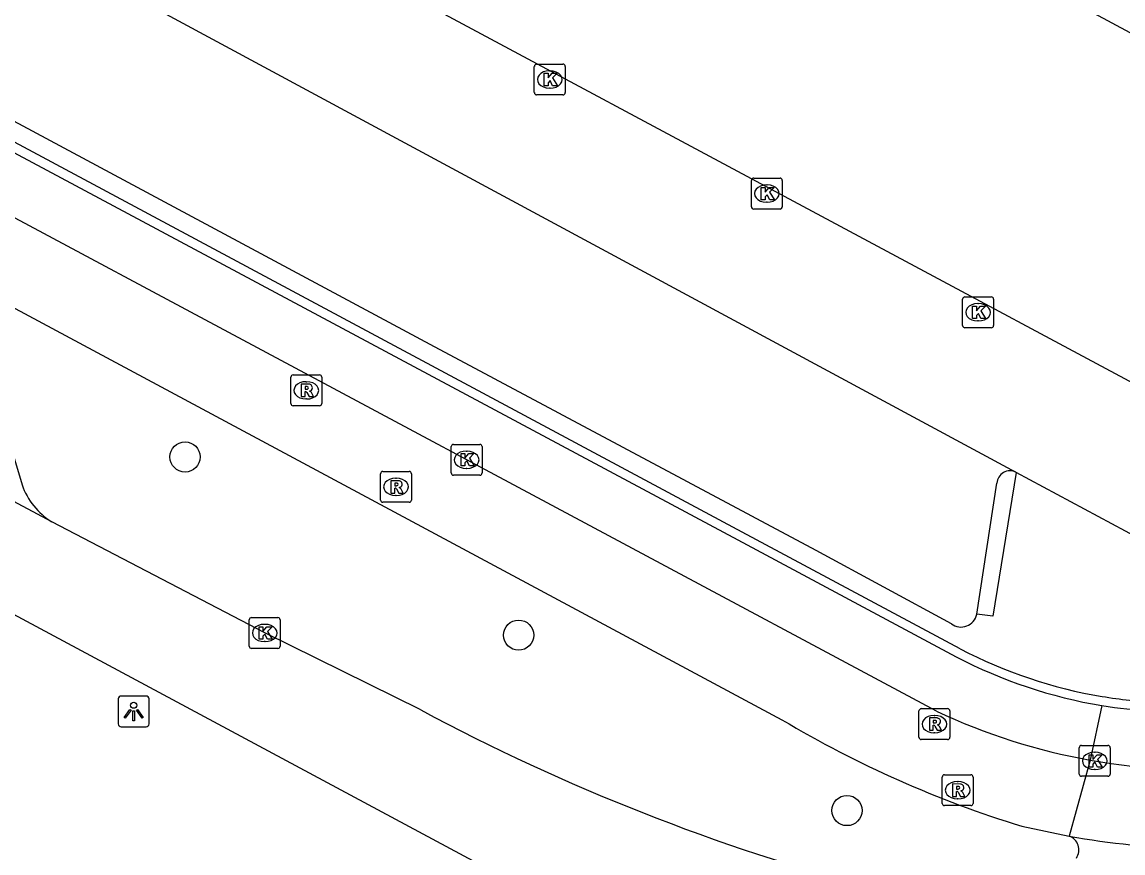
# Model space of a CAD drawing. Extents: x 159489 to 160304, y 383826 to 384530.
# Drawn here: x 160077.48 to 160113.12, y 383847.5 to 383874.4 of the extents above; entities that cross this region are included whole.
import ezdxf

# ---------------------------------------------------------------- set-up
doc = ezdxf.new("R2010")
doc.units = 0
for name, color, linetype in [('IMGEO_Boom', 7, 'Continuous'), ('IMGEO_Fietspad_gesloten', 7, 'Continuous'), ('IMGEO_Haag', 7, 'Continuous'), ('IMGEO_Kolk', 7, 'Continuous'), ('IMGEO_Lichtpunt', 7, 'Continuous'), ('IMGEO_Parkeervlak_open', 7, 'Continuous'), ('IMGEO_Rijbaan_lokaal_gesloten', 7, 'Continuous'), ('IMGEO_Rijbaan_lokaal_open', 7, 'Continuous'), ('IMGEO_Rioolput', 7, 'Continuous'), ('IMGEO_Voetpad_open', 7, 'Continuous')]:
    doc.layers.add(name, color=color, linetype=linetype)

msp = doc.modelspace()

# ---------------------------------------------------------------- linework, layer by layer
at = {"layer": 'IMGEO_Boom'}
for centre in [(160082.757, 383860.317), (160093.555, 383854.549), (160104.186, 383848.871)]:
    msp.add_circle(centre, 0.489, dxfattribs=at)
at = {"layer": 'IMGEO_Fietspad_gesloten'}
for points in [[(160107.086, 383852.085), (159924.27, 383949.901)], [(160065.727, 383871.387), (160076.361, 383865.601), (160102.081, 383851.81)], [(160112.064, 383850.502), (160111.384, 383848.043)], [(160109.851, 383848.365), (160111.384, 383848.043)]]:
    msp.add_lwpolyline(points, dxfattribs=at)
for centre, radius, start, end in [((160120.131, 383882.036), 35.205, 239.1556, 253.0221), ((160115.607, 383870.263), 20.076, 244.8843, 259.8344), ((160115.596, 383870.409), 20.218, 259.9391, 275.3751), ((160115.567, 383870.652), 22.992, 259.5173, 269.5385)]:
    msp.add_arc(centre, radius, start, end, dxfattribs=at)
at = {"layer": 'IMGEO_Haag'}
msp.add_lwpolyline([(160107.853, 383854.104), (160100.788, 383857.884), (160034.924, 383893.192)], dxfattribs=at)
for centre, radius, start, end in [((160114.974, 383867.727), 15.372, 242.404, 260.5467), ((160114.923, 383867.671), 15.308, 260.6994, 267.3602)]:
    msp.add_arc(centre, radius, start, end, dxfattribs=at)
at = {"layer": 'IMGEO_Kolk'}
for p, q in [((160094.064, 383872.11), (160094.064, 383872.962)), ((160094.139, 383873.036), (160094.991, 383873.036)), ((160094.552, 383872.816), (160094.577, 383872.816)), ((160095.065, 383872.962), (160095.065, 383872.11)), ((160094.575, 383872.256), (160094.55, 383872.256)), ((160094.991, 383872.036), (160094.139, 383872.036)), ((160101.091, 383868.417), (160101.091, 383869.269)), ((160101.166, 383869.343), (160102.018, 383869.343)), ((160102.092, 383869.269), (160102.092, 383868.417)), ((160101.579, 383869.123), (160101.604, 383869.123)), ((160101.602, 383868.563), (160101.577, 383868.563)), ((160102.018, 383868.343), (160101.166, 383868.343)), ((160107.931, 383864.574), (160107.931, 383865.426)), ((160108.006, 383865.5), (160108.858, 383865.5)), ((160108.932, 383865.426), (160108.932, 383864.574)), ((160108.419, 383865.28), (160108.444, 383865.28)), ((160108.442, 383864.72), (160108.417, 383864.72)), ((160108.858, 383864.5), (160108.006, 383864.5)), ((160091.447, 383860.725), (160092.299, 383860.725)), ((160091.372, 383859.799), (160091.372, 383860.651)), ((160091.86, 383860.505), (160091.885, 383860.505)), ((160092.373, 383860.651), (160092.373, 383859.799)), ((160092.299, 383859.725), (160091.447, 383859.725)), ((160091.883, 383859.945), (160091.858, 383859.945)), ((160084.835, 383854.193), (160084.835, 383855.045)), ((160084.91, 383855.119), (160085.762, 383855.119)), ((160085.836, 383855.045), (160085.836, 383854.193)), ((160085.323, 383854.899), (160085.348, 383854.899)), ((160085.346, 383854.339), (160085.321, 383854.339)), ((160085.762, 383854.119), (160084.91, 383854.119)), ((160111.707, 383850.053), (160111.707, 383850.905)), ((160111.782, 383850.979), (160112.634, 383850.979)), ((160112.195, 383850.759), (160112.22, 383850.759)), ((160112.708, 383850.905), (160112.708, 383850.053)), ((160112.218, 383850.199), (160112.193, 383850.199)), ((160112.634, 383849.979), (160111.782, 383849.979))]:
    msp.add_line(p, q, dxfattribs=at)
for points in [[(160094.064, 383872.11), (160094.064, 383872.962)], [(160094.139, 383873.036), (160094.991, 383873.036)], [(160095.065, 383872.962), (160095.065, 383872.11)], [(160094.385, 383872.736), (160094.508, 383872.736), (160094.508, 383872.585), (160094.638, 383872.736), (160094.802, 383872.736), (160094.656, 383872.585), (160094.809, 383872.336), (160094.657, 383872.336), (160094.572, 383872.5), (160094.508, 383872.433), (160094.508, 383872.336), (160094.385, 383872.336), (160094.385, 383872.736)], [(160094.991, 383872.036), (160094.139, 383872.036)], [(160101.091, 383868.417), (160101.091, 383869.269)], [(160101.166, 383869.343), (160102.018, 383869.343)], [(160102.092, 383869.269), (160102.092, 383868.417)], [(160101.412, 383869.043), (160101.535, 383869.043), (160101.535, 383868.892), (160101.665, 383869.043), (160101.829, 383869.043), (160101.683, 383868.892), (160101.836, 383868.643), (160101.684, 383868.643), (160101.599, 383868.807), (160101.535, 383868.74), (160101.535, 383868.643), (160101.412, 383868.643), (160101.412, 383869.043)], [(160102.018, 383868.343), (160101.166, 383868.343)], [(160107.931, 383864.574), (160107.931, 383865.426)], [(160108.006, 383865.5), (160108.858, 383865.5)], [(160108.932, 383865.426), (160108.932, 383864.574)], [(160108.252, 383865.2), (160108.375, 383865.2), (160108.375, 383865.049), (160108.505, 383865.2), (160108.669, 383865.2), (160108.523, 383865.049), (160108.676, 383864.8), (160108.524, 383864.8), (160108.439, 383864.964), (160108.375, 383864.897), (160108.375, 383864.8), (160108.252, 383864.8), (160108.252, 383865.2)], [(160108.858, 383864.5), (160108.006, 383864.5)], [(160091.447, 383860.725), (160092.299, 383860.725)], [(160091.372, 383859.799), (160091.372, 383860.651)], [(160091.693, 383860.425), (160091.816, 383860.425), (160091.816, 383860.274), (160091.946, 383860.425), (160092.11, 383860.425), (160091.964, 383860.274), (160092.117, 383860.025), (160091.965, 383860.025), (160091.88, 383860.189), (160091.816, 383860.122), (160091.816, 383860.025), (160091.693, 383860.025), (160091.693, 383860.425)], [(160092.373, 383860.651), (160092.373, 383859.799)], [(160092.299, 383859.725), (160091.447, 383859.725)], [(160084.835, 383854.193), (160084.835, 383855.045)], [(160084.91, 383855.119), (160085.762, 383855.119)], [(160085.836, 383855.045), (160085.836, 383854.193)], [(160085.156, 383854.819), (160085.279, 383854.819), (160085.279, 383854.668), (160085.409, 383854.819), (160085.573, 383854.819), (160085.427, 383854.668), (160085.58, 383854.419), (160085.428, 383854.419), (160085.343, 383854.583), (160085.279, 383854.516), (160085.279, 383854.419), (160085.156, 383854.419), (160085.156, 383854.819)], [(160085.762, 383854.119), (160084.91, 383854.119)], [(160111.707, 383850.053), (160111.707, 383850.905)], [(160111.782, 383850.979), (160112.634, 383850.979)], [(160112.708, 383850.905), (160112.708, 383850.053)], [(160112.028, 383850.679), (160112.151, 383850.679), (160112.151, 383850.528), (160112.281, 383850.679), (160112.445, 383850.679), (160112.299, 383850.528), (160112.452, 383850.279), (160112.3, 383850.279), (160112.215, 383850.443), (160112.151, 383850.376), (160112.151, 383850.279), (160112.028, 383850.279), (160112.028, 383850.679)], [(160112.634, 383849.979), (160111.782, 383849.979)]]:
    msp.add_lwpolyline(points, dxfattribs=at)
for centre, start, end in [((160094.141, 383872.96), 91.552, 178.448), ((160094.141, 383872.96), 91.552, 178.448), ((160094.989, 383872.96), 1.552, 88.448), ((160094.989, 383872.96), 1.552, 88.448), ((160094.141, 383872.112), 181.552, 268.448), ((160094.141, 383872.112), 181.552, 268.448), ((160094.989, 383872.112), 271.552, 358.448), ((160094.989, 383872.112), 271.552, 358.448), ((160101.168, 383869.267), 91.552, 178.448), ((160101.168, 383869.267), 91.552, 178.448), ((160102.016, 383869.267), 1.552, 88.448), ((160102.016, 383869.267), 1.552, 88.448), ((160101.168, 383868.419), 181.552, 268.448), ((160101.168, 383868.419), 181.552, 268.448), ((160102.016, 383868.419), 271.552, 358.448), ((160102.016, 383868.419), 271.552, 358.448), ((160108.008, 383865.424), 91.552, 178.448), ((160108.008, 383865.424), 91.552, 178.448), ((160108.856, 383865.424), 1.552, 88.448), ((160108.856, 383865.424), 1.552, 88.448), ((160108.008, 383864.576), 181.552, 268.448), ((160108.008, 383864.576), 181.552, 268.448), ((160108.856, 383864.576), 271.552, 358.448), ((160108.856, 383864.576), 271.552, 358.448), ((160091.449, 383860.649), 91.552, 178.448), ((160091.449, 383860.649), 91.552, 178.448), ((160092.297, 383860.649), 1.552, 88.448), ((160092.297, 383860.649), 1.552, 88.448), ((160091.449, 383859.801), 181.552, 268.448), ((160091.449, 383859.801), 181.552, 268.448), ((160092.297, 383859.801), 271.552, 358.448), ((160092.297, 383859.801), 271.552, 358.448), ((160084.912, 383855.043), 91.552, 178.448), ((160084.912, 383855.043), 91.552, 178.448), ((160085.76, 383855.043), 1.552, 88.448), ((160085.76, 383855.043), 1.552, 88.448), ((160084.912, 383854.195), 181.552, 268.448), ((160084.912, 383854.195), 181.552, 268.448), ((160085.76, 383854.195), 271.552, 358.448), ((160085.76, 383854.195), 271.552, 358.448), ((160111.784, 383850.903), 91.552, 178.448), ((160111.784, 383850.903), 91.552, 178.448), ((160112.632, 383850.903), 1.552, 88.448), ((160112.632, 383850.903), 1.552, 88.448), ((160111.784, 383850.055), 181.552, 268.448), ((160111.784, 383850.055), 181.552, 268.448), ((160112.632, 383850.055), 271.552, 358.448), ((160112.632, 383850.055), 271.552, 358.448)]:
    msp.add_arc(centre, 0.0765, start, end, dxfattribs=at)
for centre, major_axis, ratio, start_param, end_param in [((160094.551, 383872.536), (-0.387, 0.002), 0.722429, 4.712389, 7.853982), ((160094.576, 383872.536), (-0.39, 0.002), 0.717154, 1.570796, 4.712389), ((160101.578, 383868.843), (-0.387, 0.002), 0.722429, 4.712389, 7.853982), ((160101.603, 383868.843), (-0.39, 0.002), 0.717154, 1.570796, 4.712389), ((160108.418, 383865), (-0.387, 0.002), 0.722429, 4.712389, 7.853982), ((160108.443, 383865), (-0.39, 0.002), 0.717154, 1.570796, 4.712389), ((160091.859, 383860.225), (-0.387, 0.002), 0.722429, 4.712389, 7.853982), ((160091.884, 383860.225), (-0.39, 0.002), 0.717154, 1.570796, 4.712389), ((160085.322, 383854.619), (-0.387, 0.002), 0.722429, 4.712389, 7.853982), ((160085.347, 383854.619), (-0.39, 0.002), 0.717154, 1.570796, 4.712389), ((160112.194, 383850.479), (-0.387, 0.002), 0.722429, 4.712389, 7.853982), ((160112.219, 383850.479), (-0.39, 0.002), 0.717154, 1.570796, 4.712389)]:
    msp.add_ellipse(centre, major_axis=major_axis, ratio=ratio, start_param=start_param, end_param=end_param, dxfattribs=at)
at = {"layer": 'IMGEO_Lichtpunt'}
for p, q in [((160081.496, 383852.578), (160080.688, 383852.578)), ((160081.496, 383852.578), (160080.688, 383852.578)), ((160080.594, 383852.483), (160080.594, 383851.676)), ((160080.594, 383852.483), (160080.594, 383851.676)), ((160081.59, 383851.676), (160081.59, 383852.483)), ((160081.59, 383851.676), (160081.59, 383852.483)), ((160080.688, 383851.582), (160081.496, 383851.582)), ((160080.688, 383851.582), (160081.496, 383851.582))]:
    msp.add_line(p, q, dxfattribs=at)
for points in [[(160080.968, 383852.147), (160081.007, 383852.119), (160080.819, 383851.857), (160080.781, 383851.884), (160080.968, 383852.147)], [(160081.18, 383852.119), (160081.218, 383852.146), (160081.405, 383851.884), (160081.366, 383851.856), (160081.18, 383852.119)], [(160081.07, 383852.099), (160081.117, 383852.099), (160081.117, 383851.777), (160081.07, 383851.777), (160081.07, 383852.099)]]:
    msp.add_lwpolyline(points, dxfattribs=at)
msp.add_circle((160081.093, 383852.281), 0.0994, dxfattribs=at)
for centre, start, end in [((160080.688, 383852.483), 90, 180), ((160080.688, 383852.483), 90, 180), ((160081.496, 383852.483), 0, 90), ((160081.496, 383852.483), 0, 90), ((160080.688, 383851.676), 180, 270), ((160080.688, 383851.676), 180, 270), ((160081.496, 383851.676), 270, 0), ((160081.496, 383851.676), 270, 360)]:
    msp.add_arc(centre, 0.0946, start, end, dxfattribs=at)
at = {"layer": 'IMGEO_Parkeervlak_open'}
for points in [[(160107.566, 383854.914), (160103.186, 383857.288), (160090.695, 383863.956), (160065.961, 383877.226), (160045.434, 383888.48)], [(160076.629, 383861.444), (160077.014, 383860.968), (160077.478, 383859.412)]]:
    msp.add_lwpolyline(points, dxfattribs=at)
for centre, radius, start, end in [((160079.703, 383860.211), 2.364, 199.7629, 237.65), ((160107.877, 383855.337), 0.525, 233.693, 347.541)]:
    msp.add_arc(centre, radius, start, end, dxfattribs=at)
at = {"layer": 'IMGEO_Rijbaan_lokaal_gesloten'}
for points in [[(160078.438, 383858.214), (159972.412, 383914.912)], [(160070.385, 383858.853), (160072.597, 383857.691), (160072.61, 383857.684), (160093.549, 383846.46)], [(160090.385, 383852.127), (160085.336, 383854.619), (160078.438, 383858.214)]]:
    msp.add_lwpolyline(points, dxfattribs=at)
msp.add_arc((160122.684, 383912.505), 68.474, 241.85524, 255.11266, dxfattribs=at)
at = {"layer": 'IMGEO_Rijbaan_lokaal_open'}
for points in [[(160057.595, 383903.993), (160129.004, 383865.653)], [(160119.249, 383859.982), (160116.201, 383861.232), (160050.529, 383896.42), (160050.136, 383896.847)], [(160046.014, 383894.129), (160109.657, 383859.82)], [(160109.657, 383859.82), (160109.665, 383859.816)], [(160116.3, 383856.255), (160109.665, 383859.816)]]:
    msp.add_lwpolyline(points, dxfattribs=at)
at = {"layer": 'IMGEO_Rioolput'}
for p, q in [((160086.181, 383862.048), (160086.181, 383862.9)), ((160086.256, 383862.974), (160087.108, 383862.974)), ((160087.182, 383862.9), (160087.182, 383862.048)), ((160086.669, 383862.754), (160086.694, 383862.754)), ((160086.692, 383862.194), (160086.667, 383862.194)), ((160087.108, 383861.974), (160086.256, 383861.974)), ((160089.085, 383858.923), (160089.085, 383859.775)), ((160089.16, 383859.849), (160090.012, 383859.849)), ((160089.573, 383859.629), (160089.598, 383859.629)), ((160090.086, 383859.775), (160090.086, 383858.923)), ((160089.596, 383859.069), (160089.571, 383859.069)), ((160090.012, 383858.849), (160089.16, 383858.849)), ((160106.592, 383852.169), (160107.444, 383852.169)), ((160106.517, 383851.243), (160106.517, 383852.095)), ((160107.005, 383851.949), (160107.03, 383851.949)), ((160107.518, 383852.095), (160107.518, 383851.243)), ((160107.444, 383851.169), (160106.592, 383851.169)), ((160107.028, 383851.389), (160107.003, 383851.389)), ((160107.345, 383850.03), (160108.197, 383850.03)), ((160107.27, 383849.104), (160107.27, 383849.956)), ((160107.758, 383849.81), (160107.783, 383849.81)), ((160108.271, 383849.956), (160108.271, 383849.104)), ((160108.197, 383849.03), (160107.345, 383849.03)), ((160107.781, 383849.25), (160107.756, 383849.25))]:
    msp.add_line(p, q, dxfattribs=at)
for points in [[(160086.181, 383862.048), (160086.181, 383862.9)], [(160086.256, 383862.974), (160087.108, 383862.974)], [(160087.182, 383862.9), (160087.182, 383862.048)], [(160086.77, 383862.672), (160086.518, 383862.674), (160086.518, 383862.274)], [(160086.696, 383862.593), (160086.642, 383862.593), (160086.642, 383862.512)], [(160086.642, 383862.512), (160086.694, 383862.512)], [(160086.518, 383862.274), (160086.642, 383862.274), (160086.642, 383862.436), (160086.653, 383862.436)], [(160086.7, 383862.407), (160086.771, 383862.274), (160086.911, 383862.274), (160086.846, 383862.4)], [(160087.108, 383861.974), (160086.256, 383861.974)], [(160089.085, 383858.923), (160089.085, 383859.775)], [(160089.16, 383859.849), (160090.012, 383859.849)], [(160090.086, 383859.775), (160090.086, 383858.923)], [(160089.674, 383859.547), (160089.422, 383859.549), (160089.422, 383859.149)], [(160089.422, 383859.149), (160089.546, 383859.149), (160089.546, 383859.311), (160089.557, 383859.311)], [(160089.6, 383859.468), (160089.546, 383859.468), (160089.546, 383859.387)], [(160089.546, 383859.387), (160089.598, 383859.387)], [(160089.604, 383859.282), (160089.675, 383859.149), (160089.815, 383859.149), (160089.75, 383859.275)], [(160090.012, 383858.849), (160089.16, 383858.849)], [(160106.592, 383852.169), (160107.444, 383852.169)], [(160106.517, 383851.243), (160106.517, 383852.095)], [(160107.106, 383851.867), (160106.854, 383851.869), (160106.854, 383851.469)], [(160107.032, 383851.788), (160106.978, 383851.788), (160106.978, 383851.707)], [(160107.518, 383852.095), (160107.518, 383851.243)], [(160106.854, 383851.469), (160106.978, 383851.469), (160106.978, 383851.631), (160106.989, 383851.631)], [(160106.978, 383851.707), (160107.03, 383851.707)], [(160107.036, 383851.602), (160107.107, 383851.469), (160107.247, 383851.469), (160107.182, 383851.595)], [(160107.444, 383851.169), (160106.592, 383851.169)], [(160107.345, 383850.03), (160108.197, 383850.03)], [(160107.27, 383849.104), (160107.27, 383849.956)], [(160107.859, 383849.728), (160107.607, 383849.73), (160107.607, 383849.33)], [(160107.785, 383849.649), (160107.731, 383849.649), (160107.731, 383849.568)], [(160108.271, 383849.956), (160108.271, 383849.104)], [(160107.607, 383849.33), (160107.731, 383849.33), (160107.731, 383849.492), (160107.742, 383849.492)], [(160107.731, 383849.568), (160107.783, 383849.568)], [(160107.789, 383849.463), (160107.86, 383849.33), (160108, 383849.33), (160107.935, 383849.456)], [(160108.197, 383849.03), (160107.345, 383849.03)]]:
    msp.add_lwpolyline(points, dxfattribs=at)
for centre, radius, start, end in [((160086.258, 383862.898), 0.0765, 91.552, 178.448), ((160086.258, 383862.898), 0.0765, 91.552, 178.448), ((160087.106, 383862.898), 0.0765, 1.552, 88.448), ((160087.106, 383862.898), 0.0765, 1.552, 88.448), ((160086.678, 383862.701), 0.19, 274.7715, 282.9687), ((160086.702, 383862.497), 0.0964, 77.0061, 93.1865), ((160086.716, 383862.554), 0.0378, 276.6634, 79.6772), ((160086.769, 383862.562), 0.109, 350.3612, 89.416), ((160086.767, 383862.562), 0.112, 277.5842, 350.9817), ((160086.652, 383862.383), 0.0533, 26.0293, 88.6989), ((160086.751, 383862.347), 0.108, 29.5134, 73.7905), ((160086.258, 383862.05), 0.0765, 181.552, 268.448), ((160086.258, 383862.05), 0.0765, 181.552, 268.448), ((160087.106, 383862.05), 0.0765, 271.552, 358.448), ((160087.106, 383862.05), 0.0765, 271.552, 358.448), ((160089.162, 383859.773), 0.0765, 91.552, 178.448), ((160089.162, 383859.773), 0.0765, 91.552, 178.448), ((160090.01, 383859.773), 0.0765, 1.552, 88.448), ((160090.01, 383859.773), 0.0765, 1.552, 88.448), ((160089.556, 383859.258), 0.0533, 26.0293, 88.6989), ((160089.582, 383859.576), 0.19, 274.7715, 282.9687), ((160089.606, 383859.372), 0.0964, 77.0061, 93.1865), ((160089.62, 383859.429), 0.0378, 276.6634, 79.6772), ((160089.673, 383859.437), 0.109, 350.3612, 89.416), ((160089.671, 383859.437), 0.112, 277.5842, 350.9817), ((160089.655, 383859.222), 0.108, 29.5134, 73.7905), ((160089.162, 383858.925), 0.0765, 181.552, 268.448), ((160089.162, 383858.925), 0.0765, 181.552, 268.448), ((160090.01, 383858.925), 0.0765, 271.552, 358.448), ((160090.01, 383858.925), 0.0765, 271.552, 358.448), ((160106.594, 383852.093), 0.0765, 91.552, 178.448), ((160106.594, 383852.093), 0.0765, 91.552, 178.448), ((160107.442, 383852.093), 0.0765, 1.552, 88.448), ((160107.442, 383852.093), 0.0765, 1.552, 88.448), ((160107.038, 383851.692), 0.0964, 77.0061, 93.1865), ((160107.052, 383851.749), 0.0378, 276.6634, 79.6772), ((160107.105, 383851.757), 0.109, 350.3612, 89.416), ((160106.988, 383851.578), 0.0533, 26.0293, 88.6989), ((160107.014, 383851.896), 0.19, 274.7715, 282.9687), ((160107.103, 383851.757), 0.112, 277.5842, 350.9817), ((160107.087, 383851.542), 0.108, 29.5134, 73.7905), ((160106.594, 383851.245), 0.0765, 181.552, 268.448), ((160106.594, 383851.245), 0.0765, 181.552, 268.448), ((160107.442, 383851.245), 0.0765, 271.552, 358.448), ((160107.442, 383851.245), 0.0765, 271.552, 358.448), ((160107.347, 383849.954), 0.0765, 91.552, 178.448), ((160107.347, 383849.954), 0.0765, 91.552, 178.448), ((160108.195, 383849.954), 0.0765, 1.552, 88.448), ((160108.195, 383849.954), 0.0765, 1.552, 88.448), ((160107.791, 383849.553), 0.0964, 77.0061, 93.1865), ((160107.805, 383849.61), 0.0378, 276.6634, 79.6772), ((160107.858, 383849.618), 0.109, 350.3612, 89.416), ((160107.741, 383849.439), 0.0533, 26.0293, 88.6989), ((160107.767, 383849.757), 0.19, 274.7715, 282.9687), ((160107.856, 383849.618), 0.112, 277.5842, 350.9817), ((160107.84, 383849.403), 0.108, 29.5134, 73.7905), ((160107.347, 383849.106), 0.0765, 181.552, 268.448), ((160107.347, 383849.106), 0.0765, 181.552, 268.448), ((160108.195, 383849.106), 0.0765, 271.552, 358.448), ((160108.195, 383849.106), 0.0765, 271.552, 358.448)]:
    msp.add_arc(centre, radius, start, end, dxfattribs=at)
for centre, major_axis, ratio, start_param, end_param in [((160086.668, 383862.474), (-0.387, 0.002), 0.722429, 4.712389, 7.853982), ((160086.693, 383862.474), (-0.39, 0.002), 0.717154, 1.570796, 4.712389), ((160089.572, 383859.349), (-0.387, 0.002), 0.722429, 4.712389, 7.853982), ((160089.597, 383859.349), (-0.39, 0.002), 0.717154, 1.570796, 4.712389), ((160107.004, 383851.669), (-0.387, 0.002), 0.722429, 4.712389, 7.853982), ((160107.029, 383851.669), (-0.39, 0.002), 0.717154, 1.570796, 4.712389), ((160107.757, 383849.53), (-0.387, 0.002), 0.722429, 4.712389, 7.853982), ((160107.782, 383849.53), (-0.39, 0.002), 0.717154, 1.570796, 4.712389)]:
    msp.add_ellipse(centre, major_axis=major_axis, ratio=ratio, start_param=start_param, end_param=end_param, dxfattribs=at)
at = {"layer": 'IMGEO_Voetpad_open'}
for points in [[(160034.758, 383892.883), (160100.654, 383857.631), (160107.721, 383853.85)], [(160109.665, 383859.816), (160108.908, 383855.168), (160108.39, 383855.224)], [(160108.39, 383855.224), (160109.037, 383859.469)], [(160112.438, 383852.269), (160112.064, 383850.502)]]:
    msp.add_lwpolyline(points, dxfattribs=at)
for centre, radius, start, end in [((160109.46, 383859.445), 0.423, 62.2444, 176.7865), ((160115.052, 383867.895), 15.844, 242.4375, 260.5032), ((160114.986, 383867.834), 15.772, 260.704, 266.6388), ((160111.223, 383847.598), 0.473, 326.1018, 70.1366)]:
    msp.add_arc(centre, radius, start, end, dxfattribs=at)

doc.saveas('drawing.dxf')
